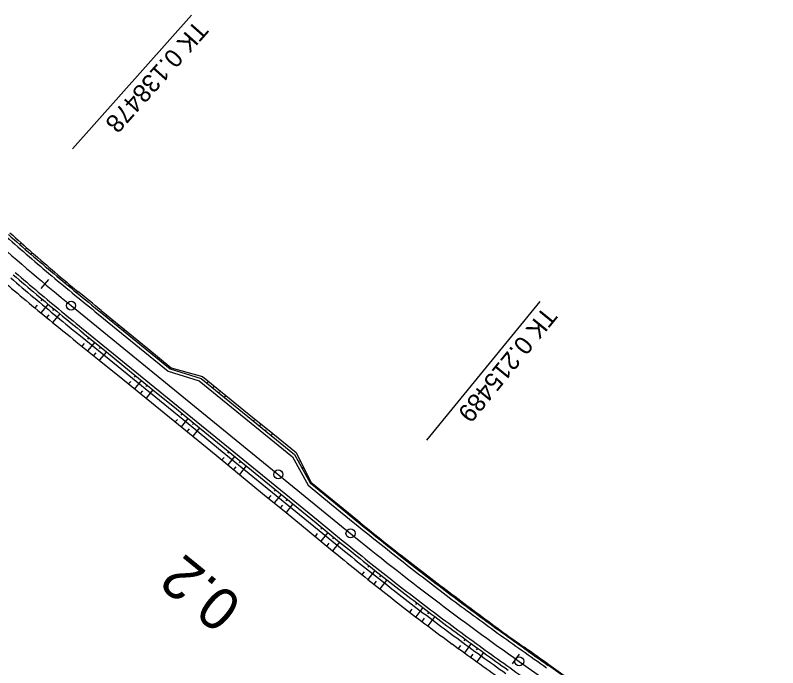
# Model space of a CAD drawing. Extents: x -481645 to -478728, y -1113199 to -1110710.
# Drawn here: x -480851.3 to -480724.7, y -1112742.3 to -1112633.9 of the extents above; entities that cross this region are included whole.
import ezdxf

# ---------------------------------------------------------------- set-up
doc = ezdxf.new("R2010")
doc.units = 0
for name, color, linetype in [('CP14_HATCH_SLOPE_R', 7, 'Continuous'), ('Vrstva 31', 7, 'Continuous'), ('Vrstva 32', 7, 'Continuous'), ('Vrstva 33', 7, 'Continuous'), ('Vrstva 34', 7, 'Continuous'), ('Vrstva 35', 7, 'Continuous'), ('Vrstva 36', 7, 'Continuous'), ('Vrstva 37', 7, 'Continuous'), ('Vrstva 38', 7, 'Continuous'), ('Vrstva 39', 7, 'Continuous'), ('Vrstva 40', 7, 'Continuous')]:
    doc.layers.add(name, color=color, linetype=linetype)

msp = doc.modelspace()

# ---------------------------------------------------------------- linework, layer by layer
at = {"layer": 'CP14_HATCH_SLOPE_R'}
for p, q in [((-480842.04, -1112682.15), (-480795.66, -1112720)), ((-480767.64, -1112741.27), (-480724.71, -1112771.54))]:
    msp.add_line(p, q, dxfattribs=at)
for centre, radius, start, end in [((-480589.13, -1112372.25), 400, 228.3273, 230.7827), ((-480479.52, -1112332.63), 500, 230.7828, 234.8144)]:
    msp.add_arc(centre, radius, start, end, dxfattribs=at)
at = {"layer": 'Vrstva 31'}
for p, q in [((-480837.06, -1112682.97), (-480833.19, -1112686.14)), ((-480833.19, -1112686.14), (-480829.32, -1112689.31)), ((-480841.24, -1112688.1), (-480837.36, -1112691.25)), ((-480829.32, -1112689.31), (-480825.45, -1112692.48)), ((-480837.36, -1112691.25), (-480833.47, -1112694.4)), ((-480825.45, -1112692.48), (-480820.2, -1112693.95)), ((-480820.2, -1112693.95), (-480816.34, -1112697.12)), ((-480833.47, -1112694.4), (-480829.59, -1112697.54)), ((-480829.59, -1112697.54), (-480825.71, -1112700.71)), ((-480816.34, -1112697.12), (-480812.45, -1112700.27)), ((-480812.45, -1112700.27), (-480808.56, -1112703.42)), ((-480825.71, -1112700.71), (-480821.83, -1112703.85)), ((-480821.83, -1112703.85), (-480817.96, -1112707.02)), ((-480808.56, -1112703.42), (-480804.68, -1112706.56)), ((-480804.68, -1112706.56), (-480802.26, -1112711.51)), ((-480817.96, -1112707.02), (-480814.1, -1112710.2)), ((-480814.1, -1112710.2), (-480810.24, -1112713.38)), ((-480802.26, -1112711.51), (-480798.39, -1112714.67)), ((-480810.24, -1112713.38), (-480806.36, -1112716.53)), ((-480798.39, -1112714.67), (-480794.51, -1112717.83)), ((-480806.36, -1112716.53), (-480802.5, -1112719.71)), ((-480802.5, -1112719.71), (-480798.64, -1112722.89)), ((-480762.73, -1112741.82), (-480758.65, -1112744.71))]:
    msp.add_line(p, q, dxfattribs=at)
for centre, radius, start, end in [((-480585.59, -1112375.38), 397.39, 227.8632, 228.5795), ((-480586.81, -1112374.24), 397.44, 228.8202, 229.5365), ((-480587.92, -1112373.26), 397.47, 229.7506, 230.4668), ((-480590.12, -1112371.41), 404.15, 229.4449, 230.1611), ((-480964.87, -1112835.16), 198.74, 49.9748, 51.4152), ((-480590.22, -1112371.35), 404.13, 230.1772, 230.8934), ((-480715.92, -1112529.59), 202.06, 230.2505, 231.6702), ((-479854.49, -1111558.21), 1492.77, 230.97074, 231.16181), ((-480480.69, -1112331.7), 497.58, 231.4711, 232.0441), ((-479839.91, -1111553.15), 1512.43, 230.66162, 230.85246), ((-480481.55, -1112331.06), 497.56, 232.1669, 232.7398), ((-480477.87, -1112333.94), 504.15, 231.0592, 231.6322), ((-480479.76, -1112332.45), 497.55, 232.4794, 233.0524), ((-480477.7, -1112334.05), 504.17, 231.6102, 232.1832), ((-480476.49, -1112334.9), 497.57, 232.5817, 233.1547), ((-480479.43, -1112332.7), 504.19, 232.432, 233.0049), ((-480477.83, -1112333.86), 497.59, 233.3503, 233.9232), ((-480481.08, -1112331.47), 504.18, 233.2393, 233.8122), ((-480478.75, -1112333.18), 497.61, 234.0547, 234.6277), ((-480481.05, -1112331.51), 504.16, 233.8063, 234.3793), ((-480908.53, -1112943.44), 248.81, 54.1272, 55.2779), ((-480480.97, -1112331.6), 504.14, 234.3657, 234.9387)]:
    msp.add_arc(centre, radius, start, end, dxfattribs=at)
at = {"layer": 'Vrstva 32'}
for p, q in [((-480840.49, -1112687.18), (-480836.61, -1112690.34)), ((-480836.61, -1112690.34), (-480832.74, -1112693.5)), ((-480832.74, -1112693.5), (-480828.87, -1112696.66)), ((-480828.87, -1112696.66), (-480825, -1112699.83)), ((-480825, -1112699.83), (-480821.13, -1112702.99)), ((-480821.13, -1112702.99), (-480817.25, -1112706.16)), ((-480817.25, -1112706.16), (-480813.38, -1112709.32)), ((-480813.38, -1112709.32), (-480809.51, -1112712.48)), ((-480809.51, -1112712.48), (-480805.62, -1112715.63)), ((-480805.62, -1112715.63), (-480801.75, -1112718.79)), ((-480801.75, -1112718.79), (-480797.88, -1112721.95))]:
    msp.add_line(p, q, dxfattribs=at)
for centre, radius, start, end in [((-480589.13, -1112372.25), 402.92, 229.2615, 229.9777), ((-480589.13, -1112372.25), 402.92, 229.9777, 230.6939), ((-480715.05, -1112529.54), 201.46, 230.0655, 231.4889), ((-479846.77, -1111550.75), 1508.75, 230.9206, 231.11148), ((-480479.52, -1112332.63), 502.92, 231.2996, 231.8726), ((-480479.52, -1112332.63), 502.92, 231.8726, 232.4456), ((-480479.52, -1112332.63), 502.92, 232.4456, 233.0185), ((-480479.52, -1112332.63), 502.92, 233.0185, 233.5915), ((-480479.52, -1112332.63), 502.92, 233.5915, 234.1644), ((-480479.52, -1112332.63), 502.92, 234.1644, 234.7374)]:
    msp.add_arc(centre, radius, start, end, dxfattribs=at)
at = {"layer": 'Vrstva 33'}
for p, q in [((-480837.22, -1112683.18), (-480833.35, -1112686.34)), ((-480833.35, -1112686.34), (-480829.48, -1112689.5)), ((-480840.07, -1112686.66), (-480836.19, -1112689.82)), ((-480836.19, -1112689.82), (-480832.32, -1112692.99)), ((-480829.48, -1112689.5), (-480825.6, -1112692.66)), ((-480825.6, -1112692.66), (-480820.46, -1112694.27)), ((-480832.32, -1112692.99), (-480828.45, -1112696.15)), ((-480820.46, -1112694.27), (-480816.59, -1112697.43)), ((-480828.45, -1112696.15), (-480824.57, -1112699.31)), ((-480816.59, -1112697.43), (-480812.72, -1112700.59)), ((-480824.57, -1112699.31), (-480820.7, -1112702.47)), ((-480812.72, -1112700.59), (-480808.84, -1112703.76)), ((-480820.7, -1112702.47), (-480816.83, -1112705.63)), ((-480808.84, -1112703.76), (-480804.97, -1112706.92)), ((-480816.83, -1112705.63), (-480812.95, -1112708.79)), ((-480804.97, -1112706.92), (-480802.36, -1112711.63)), ((-480812.95, -1112708.79), (-480809.08, -1112711.95)), ((-480802.36, -1112711.63), (-480798.48, -1112714.79)), ((-480809.08, -1112711.95), (-480805.2, -1112715.11)), ((-480805.2, -1112715.11), (-480801.33, -1112718.28)), ((-480798.48, -1112714.79), (-480794.61, -1112717.95)), ((-480801.33, -1112718.28), (-480797.46, -1112721.44)), ((-480762.8, -1112741.93), (-480758.72, -1112744.81))]:
    msp.add_line(p, q, dxfattribs=at)
for centre, radius, start, end in [((-480589.13, -1112372.25), 397.75, 228.5453, 229.2615), ((-480589.13, -1112372.25), 397.75, 229.2615, 229.9777), ((-480589.13, -1112372.25), 402.25, 229.2615, 229.9777), ((-480589.13, -1112372.25), 397.75, 229.9777, 230.6939), ((-480713.41, -1112527.54), 198.88, 230.0575, 231.497), ((-480589.13, -1112372.25), 402.25, 229.9777, 230.6939), ((-480714.84, -1112529.28), 201.12, 230.0645, 231.4899), ((-479853.26, -1111558.79), 1493.25, 230.92027, 231.11134), ((-479847.61, -1111551.79), 1506.75, 230.92056, 231.11146), ((-480479.52, -1112332.63), 497.75, 231.2996, 231.8726), ((-480479.52, -1112332.63), 497.75, 231.8726, 232.4456), ((-480479.52, -1112332.63), 502.25, 231.2996, 231.8726), ((-480479.52, -1112332.63), 502.25, 231.8726, 232.4456), ((-480479.52, -1112332.63), 497.75, 232.4456, 233.0185), ((-480479.52, -1112332.63), 497.75, 233.0185, 233.5915), ((-480479.52, -1112332.63), 502.25, 232.4456, 233.0185), ((-480479.52, -1112332.63), 497.75, 233.5915, 234.1644), ((-480479.52, -1112332.63), 502.25, 233.0185, 233.5915), ((-480479.52, -1112332.63), 502.25, 233.5915, 234.1644), ((-480479.52, -1112332.63), 497.75, 234.1644, 234.7374), ((-480621.43, -1112537.11), 248.88, 234.234, 235.3844), ((-480479.52, -1112332.63), 502.25, 234.1644, 234.7374)]:
    msp.add_arc(centre, radius, start, end, dxfattribs=at)
at = {"layer": 'Vrstva 34'}
for p, q in [((-480837.54, -1112683.56), (-480833.67, -1112686.73)), ((-480839.75, -1112686.27), (-480835.88, -1112689.44)), ((-480833.67, -1112686.73), (-480829.79, -1112689.89)), ((-480835.88, -1112689.44), (-480832, -1112692.6)), ((-480829.79, -1112689.89), (-480825.92, -1112693.05)), ((-480832, -1112692.6), (-480828.13, -1112695.76)), ((-480825.92, -1112693.05), (-480820.78, -1112694.66)), ((-480820.78, -1112694.66), (-480816.91, -1112697.82)), ((-480828.13, -1112695.76), (-480824.26, -1112698.92)), ((-480816.91, -1112697.82), (-480813.03, -1112700.98)), ((-480824.26, -1112698.92), (-480820.38, -1112702.08)), ((-480813.03, -1112700.98), (-480809.16, -1112704.14)), ((-480820.38, -1112702.08), (-480816.51, -1112705.24)), ((-480809.16, -1112704.14), (-480805.28, -1112707.3)), ((-480816.51, -1112705.24), (-480812.64, -1112708.4)), ((-480805.28, -1112707.3), (-480802.67, -1112712.02)), ((-480812.64, -1112708.4), (-480808.76, -1112711.57)), ((-480808.76, -1112711.57), (-480804.89, -1112714.73)), ((-480802.67, -1112712.02), (-480798.8, -1112715.18)), ((-480804.89, -1112714.73), (-480801.01, -1112717.89)), ((-480798.8, -1112715.18), (-480794.93, -1112718.34)), ((-480801.01, -1112717.89), (-480797.14, -1112721.05))]:
    msp.add_line(p, q, dxfattribs=at)
for centre, radius, start, end in [((-480589.13, -1112372.25), 398.25, 228.5453, 229.2615), ((-480589.13, -1112372.25), 398.25, 229.2615, 229.9777), ((-480589.13, -1112372.25), 401.75, 229.2615, 229.9777), ((-480589.13, -1112372.25), 398.25, 229.9777, 230.6939), ((-480589.13, -1112372.25), 401.75, 229.9777, 230.6939), ((-480713.57, -1112527.73), 199.12, 230.0583, 231.4962), ((-480714.68, -1112529.09), 200.88, 230.0637, 231.4907), ((-479852.64, -1111558.01), 1494.75, 230.9203, 231.11135), ((-479848.23, -1111552.57), 1505.25, 230.92053, 231.11145), ((-480479.52, -1112332.63), 498.25, 231.2996, 231.8726), ((-480479.52, -1112332.63), 501.75, 231.2996, 231.8726), ((-480479.52, -1112332.63), 498.25, 231.8726, 232.4456), ((-480479.52, -1112332.63), 501.75, 231.8726, 232.4456), ((-480479.52, -1112332.63), 498.25, 232.4456, 233.0185), ((-480479.52, -1112332.63), 501.75, 232.4456, 233.0185), ((-480479.52, -1112332.63), 498.25, 233.0185, 233.5915), ((-480479.52, -1112332.63), 501.75, 233.0185, 233.5915), ((-480479.52, -1112332.63), 498.25, 233.5915, 234.1644), ((-480479.52, -1112332.63), 501.75, 233.5915, 234.1644), ((-480479.52, -1112332.63), 498.25, 234.1644, 234.7374), ((-480479.52, -1112332.63), 501.75, 234.1644, 234.7374), ((-480621.57, -1112537.31), 249.12, 234.2345, 235.3839), ((-480622.58, -1112538.74), 250.88, 234.2379, 235.3804)]:
    msp.add_arc(centre, radius, start, end, dxfattribs=at)
at = {"layer": 'Vrstva 35'}
for p, q in [((-480837.54, -1112683.56), (-480833.67, -1112686.73)), ((-480839.75, -1112686.27), (-480835.88, -1112689.44)), ((-480833.67, -1112686.73), (-480829.79, -1112689.89)), ((-480835.88, -1112689.44), (-480832, -1112692.6)), ((-480829.79, -1112689.89), (-480825.92, -1112693.05)), ((-480832, -1112692.6), (-480828.13, -1112695.76)), ((-480825.92, -1112693.05), (-480820.78, -1112694.66)), ((-480820.78, -1112694.66), (-480816.91, -1112697.82)), ((-480828.13, -1112695.76), (-480824.26, -1112698.92)), ((-480816.91, -1112697.82), (-480813.03, -1112700.98)), ((-480824.26, -1112698.92), (-480820.38, -1112702.08)), ((-480813.03, -1112700.98), (-480809.16, -1112704.14)), ((-480820.38, -1112702.08), (-480816.51, -1112705.24)), ((-480809.16, -1112704.14), (-480805.28, -1112707.3)), ((-480816.51, -1112705.24), (-480812.64, -1112708.4)), ((-480805.28, -1112707.3), (-480802.67, -1112712.02)), ((-480812.64, -1112708.4), (-480808.76, -1112711.57)), ((-480808.76, -1112711.57), (-480804.89, -1112714.73)), ((-480802.67, -1112712.02), (-480798.8, -1112715.18)), ((-480804.89, -1112714.73), (-480801.01, -1112717.89)), ((-480798.8, -1112715.18), (-480794.93, -1112718.34)), ((-480801.01, -1112717.89), (-480797.14, -1112721.05))]:
    msp.add_line(p, q, dxfattribs=at)
for centre, radius, start, end in [((-480589.13, -1112372.25), 398.25, 228.5453, 229.2615), ((-480589.13, -1112372.25), 398.25, 229.2615, 229.9777), ((-480589.13, -1112372.25), 401.75, 229.2615, 229.9777), ((-480589.13, -1112372.25), 398.25, 229.9777, 230.6939), ((-480589.13, -1112372.25), 401.75, 229.9777, 230.6939), ((-480713.57, -1112527.73), 199.12, 230.0583, 231.4962), ((-480714.68, -1112529.09), 200.88, 230.0637, 231.4907), ((-479852.64, -1111558.01), 1494.75, 230.9203, 231.11135), ((-479848.23, -1111552.57), 1505.25, 230.92053, 231.11145), ((-480479.52, -1112332.63), 498.25, 231.2996, 231.8726), ((-480479.52, -1112332.63), 501.75, 231.2996, 231.8726), ((-480479.52, -1112332.63), 498.25, 231.8726, 232.4456), ((-480479.52, -1112332.63), 501.75, 231.8726, 232.4456), ((-480479.52, -1112332.63), 498.25, 232.4456, 233.0185), ((-480479.52, -1112332.63), 501.75, 232.4456, 233.0185), ((-480479.52, -1112332.63), 498.25, 233.0185, 233.5915), ((-480479.52, -1112332.63), 501.75, 233.0185, 233.5915), ((-480479.52, -1112332.63), 498.25, 233.5915, 234.1644), ((-480479.52, -1112332.63), 501.75, 233.5915, 234.1644), ((-480479.52, -1112332.63), 498.25, 234.1644, 234.7374), ((-480479.52, -1112332.63), 501.75, 234.1644, 234.7374), ((-480621.57, -1112537.31), 249.12, 234.2345, 235.3839), ((-480622.58, -1112538.74), 250.88, 234.2379, 235.3804)]:
    msp.add_arc(centre, radius, start, end, dxfattribs=at)
at = {"layer": 'Vrstva 36'}
for p, q in [((-480847.01, -1112679.33), (-480845.72, -1112677.8)), ((-480768.76, -1112741.7), (-480767.61, -1112740.07))]:
    msp.add_line(p, q, dxfattribs=at)
at = {"layer": 'Vrstva 37'}
for p, q in [((-480822.04, -1112633.91), (-480841.79, -1112656.09)), ((-480764.23, -1112681.5), (-480783.01, -1112704.51))]:
    msp.add_line(p, q, dxfattribs=at)
for centre in [(-480842.04, -1112682.15), (-480795.65, -1112720), (-480767.64, -1112741.27)]:
    msp.add_circle(centre, 0.75, dxfattribs=at)
at = {"layer": 'Vrstva 38'}
msp.add_circle((-480807.65, -1112710.21), 0.75, dxfattribs=at)
at = {"layer": 'Vrstva 39'}
for p, q in [((-480851.28, -1112670.9), (-480851.28, -1112670.9)), ((-480850.59, -1112671.99), (-480850.35, -1112671.72)), ((-480849.65, -1112672.81), (-480849.54, -1112672.68)), ((-480849.42, -1112672.55), (-480849.42, -1112672.55)), ((-480848.71, -1112673.62), (-480848.49, -1112673.37)), ((-480843.97, -1112677.64), (-480843.88, -1112677.53)), ((-480843.79, -1112677.42), (-480843.79, -1112677.42)), ((-480843.01, -1112678.44), (-480842.83, -1112678.22)), ((-480842.05, -1112679.23), (-480841.97, -1112679.12)), ((-480841.88, -1112679.02), (-480841.88, -1112679.02)), ((-480841.09, -1112680.02), (-480840.92, -1112679.81)), ((-480836.25, -1112683.97), (-480836.17, -1112683.86)), ((-480836.09, -1112683.76), (-480836.09, -1112683.76)), ((-480835.29, -1112684.76), (-480835.12, -1112684.56)), ((-480834.32, -1112685.55), (-480834.24, -1112685.45)), ((-480834.15, -1112685.35), (-480834.15, -1112685.35)), ((-480833.35, -1112686.34), (-480833.19, -1112686.14)), ((-480828.51, -1112690.29), (-480828.43, -1112690.2)), ((-480828.35, -1112690.1), (-480828.35, -1112690.1)), ((-480827.54, -1112691.08), (-480827.39, -1112690.89)), ((-480826.57, -1112691.87), (-480826.49, -1112691.78)), ((-480826.42, -1112691.69), (-480826.42, -1112691.69)), ((-480825.6, -1112692.66), (-480825.45, -1112692.48)), ((-480819.49, -1112695.06), (-480819.36, -1112694.9)), ((-480819.23, -1112694.75), (-480819.23, -1112694.75)), ((-480818.53, -1112695.85), (-480818.27, -1112695.54)), ((-480817.56, -1112696.64), (-480817.43, -1112696.49)), ((-480817.3, -1112696.33), (-480817.3, -1112696.33)), ((-480816.59, -1112697.43), (-480816.34, -1112697.12)), ((-480811.75, -1112701.39), (-480811.61, -1112701.22)), ((-480811.48, -1112701.06), (-480811.48, -1112701.06)), ((-480810.78, -1112702.18), (-480810.51, -1112701.84)), ((-480809.81, -1112702.97), (-480809.67, -1112702.8)), ((-480809.54, -1112702.63), (-480809.54, -1112702.63)), ((-480808.84, -1112703.76), (-480808.56, -1112703.42)), ((-480804.32, -1112708.09), (-480804.19, -1112707.95)), ((-480804.07, -1112707.8), (-480804.07, -1112707.8)), ((-480803.66, -1112709.27), (-480803.47, -1112709.03)), ((-480803.01, -1112710.45), (-480802.94, -1112710.36)), ((-480802.86, -1112710.27), (-480802.86, -1112710.27)), ((-480802.36, -1112711.63), (-480802.26, -1112711.51)), ((-480797.52, -1112715.58), (-480797.47, -1112715.52)), ((-480797.42, -1112715.46), (-480797.42, -1112715.46)), ((-480796.55, -1112716.37), (-480796.45, -1112716.25)), ((-480795.58, -1112717.16), (-480795.53, -1112717.1)), ((-480795.48, -1112717.04), (-480795.48, -1112717.04)), ((-480794.61, -1112717.95), (-480794.51, -1112717.83)), ((-480789.77, -1112721.86), (-480789.72, -1112721.8)), ((-480789.67, -1112721.73), (-480789.67, -1112721.73)), ((-480788.79, -1112722.63), (-480788.69, -1112722.5)), ((-480787.82, -1112723.41), (-480787.77, -1112723.34)), ((-480787.71, -1112723.27), (-480787.71, -1112723.27)), ((-480786.84, -1112724.18), (-480786.73, -1112724.04)), ((-480781.92, -1112727.99), (-480781.86, -1112727.91)), ((-480781.8, -1112727.83), (-480781.8, -1112727.83)), ((-480780.93, -1112728.74), (-480780.81, -1112728.58)), ((-480779.94, -1112729.49), (-480779.88, -1112729.41)), ((-480779.82, -1112729.33), (-480779.82, -1112729.33)), ((-480778.95, -1112730.24), (-480778.83, -1112730.08)), ((-480773.96, -1112733.96), (-480773.91, -1112733.89)), ((-480773.86, -1112733.83), (-480773.86, -1112733.83)), ((-480772.95, -1112734.69), (-480772.86, -1112734.56)), ((-480771.94, -1112735.42), (-480771.9, -1112735.36)), ((-480771.86, -1112735.3), (-480771.86, -1112735.3)), ((-480770.94, -1112736.15), (-480770.85, -1112736.03)), ((-480765.87, -1112739.77), (-480765.83, -1112739.71)), ((-480765.79, -1112739.66), (-480765.79, -1112739.66)), ((-480764.85, -1112740.49), (-480764.77, -1112740.38)), ((-480763.83, -1112741.21), (-480763.79, -1112741.15)), ((-480763.75, -1112741.1), (-480763.75, -1112741.1)), ((-480762.8, -1112741.93), (-480762.73, -1112741.82))]:
    msp.add_line(p, q, dxfattribs=at)
at = {"layer": 'Vrstva 40'}
for p, q in [((-480846.85, -1112681.1), (-480847.06, -1112681.35)), ((-480847.67, -1112682.07), (-480848.06, -1112682.54)), ((-480845.88, -1112681.9), (-480847.08, -1112683.35)), ((-480845.72, -1112683.68), (-480846.11, -1112684.15)), ((-480844.92, -1112682.7), (-480845.13, -1112682.96)), ((-480843.94, -1112683.5), (-480845.13, -1112684.95)), ((-480839.1, -1112687.45), (-480839.31, -1112687.71)), ((-480839.9, -1112688.43), (-480840.27, -1112688.89)), ((-480838.13, -1112688.24), (-480839.3, -1112689.67)), ((-480837.96, -1112690.01), (-480838.33, -1112690.46)), ((-480837.16, -1112689.03), (-480837.37, -1112689.29)), ((-480836.19, -1112689.82), (-480837.36, -1112691.25)), ((-480831.35, -1112693.77), (-480831.56, -1112694.03)), ((-480832.14, -1112694.74), (-480832.5, -1112695.18)), ((-480830.38, -1112694.57), (-480831.53, -1112695.97)), ((-480830.2, -1112696.31), (-480830.56, -1112696.76)), ((-480829.42, -1112695.36), (-480829.63, -1112695.61)), ((-480828.45, -1112696.15), (-480829.59, -1112697.54)), ((-480823.6, -1112700.1), (-480823.82, -1112700.36)), ((-480824.39, -1112701.06), (-480824.74, -1112701.49)), ((-480822.64, -1112700.89), (-480823.77, -1112702.28)), ((-480822.45, -1112702.64), (-480822.8, -1112703.07)), ((-480821.67, -1112701.68), (-480821.88, -1112701.94)), ((-480820.7, -1112702.47), (-480821.83, -1112703.85)), ((-480815.86, -1112706.42), (-480816.07, -1112706.68)), ((-480816.64, -1112707.38), (-480816.99, -1112707.81)), ((-480814.89, -1112707.21), (-480816.03, -1112708.61)), ((-480814.71, -1112708.96), (-480815.06, -1112709.4)), ((-480813.92, -1112708), (-480814.13, -1112708.26)), ((-480812.95, -1112708.79), (-480814.1, -1112710.2)), ((-480808.11, -1112712.74), (-480808.32, -1112713)), ((-480808.9, -1112713.72), (-480809.27, -1112714.17)), ((-480807.14, -1112713.53), (-480808.3, -1112714.95)), ((-480806.96, -1112715.29), (-480807.33, -1112715.74)), ((-480806.17, -1112714.32), (-480806.38, -1112714.58)), ((-480805.2, -1112715.11), (-480806.36, -1112716.53)), ((-480800.36, -1112719.07), (-480800.57, -1112719.32)), ((-480801.16, -1112720.04), (-480801.53, -1112720.5)), ((-480799.39, -1112719.86), (-480800.57, -1112721.3)), ((-480799.23, -1112721.63), (-480799.6, -1112722.09)), ((-480798.42, -1112720.65), (-480798.64, -1112720.91)), ((-480797.46, -1112721.44), (-480798.64, -1112722.89)), ((-480792.57, -1112725.38), (-480792.78, -1112725.64)), ((-480793.37, -1112726.38), (-480793.76, -1112726.86)), ((-480791.59, -1112726.16), (-480792.77, -1112727.65)), ((-480790.6, -1112726.94), (-480790.81, -1112727.2)), ((-480791.4, -1112727.95), (-480791.79, -1112728.44)), ((-480789.62, -1112727.72), (-480790.8, -1112729.22)), ((-480784.66, -1112731.56), (-480784.86, -1112731.83)), ((-480785.45, -1112732.59), (-480785.83, -1112733.1)), ((-480783.66, -1112732.32), (-480784.83, -1112733.86)), ((-480782.66, -1112733.08), (-480782.86, -1112733.35)), ((-480783.44, -1112734.12), (-480783.83, -1112734.63)), ((-480781.66, -1112733.84), (-480782.82, -1112735.39)), ((-480776.62, -1112737.58), (-480776.81, -1112737.85)), ((-480775.6, -1112738.32), (-480776.73, -1112739.87)), ((-480777.38, -1112738.62), (-480777.75, -1112739.13)), ((-480774.59, -1112739.06), (-480774.78, -1112739.33)), ((-480775.34, -1112740.1), (-480775.71, -1112740.6)), ((-480773.57, -1112739.8), (-480774.68, -1112741.34))]:
    msp.add_line(p, q, dxfattribs=at)

# ---------------------------------------------------------------- texts
at = {"layer": 'Vrstva 37'}
for s, height, rotation, p in [('TK 0.138478', 2.999, 228.3273, (-480821.29, -1112634.57)), ('TK 0.215489', 3, 230.7828, (-480763.46, -1112682.13))]:
    msp.add_text(s, height=height, rotation=rotation, dxfattribs=at).set_placement(p)
at = {"layer": 'Vrstva 38'}
msp.add_text('0.2', height=7, rotation=140.7371, dxfattribs=at).set_placement((-480813.3, -1112731.43))

doc.saveas('drawing.dxf')
